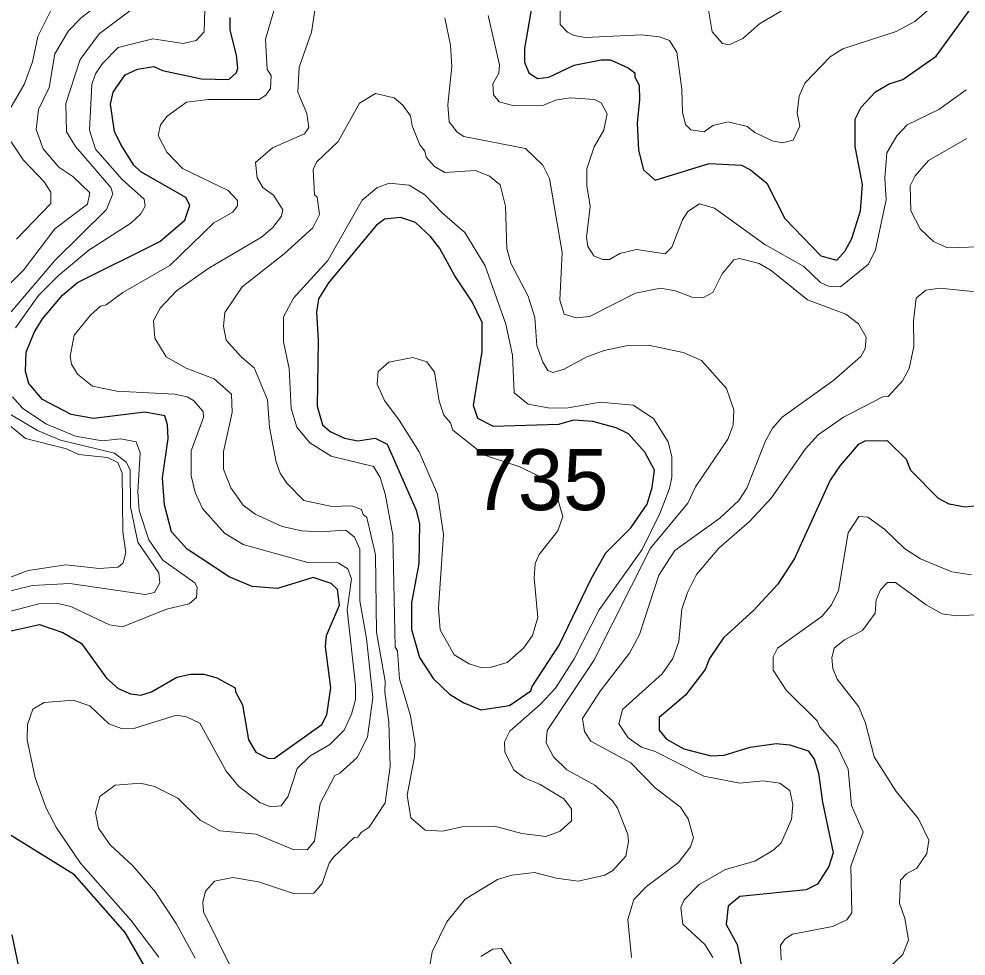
# Model space of a CAD drawing. Extents: x 673.3 to 698.5, y 6984.3 to 7012.3.
# Drawn here: x 677.291 to 678.535, y 7007.134 to 7008.364 of the extents above; entities that cross this region are included whole.
import ezdxf

# ---------------------------------------------------------------- set-up
doc = ezdxf.new("R2010")
doc.units = 0
doc.header["$LTSCALE"] = 0.032
doc.layers.add('1', color=7, linetype='Continuous', lineweight=25)
doc.layers.add('2', color=7, linetype='Continuous', lineweight=13)
doc.layers.add('21', color=7, linetype='Continuous')

msp = doc.modelspace()

# ---------------------------------------------------------------- linework, layer by layer
at = {"layer": '1'}
for points in [[(677.9727, 7008.4298), (677.9548, 7008.3256), (677.9548, 7008.3075), (677.9605, 7008.2936), (677.9722, 7008.2863), (677.987, 7008.2878), (678.0202, 7008.3034), (678.0554, 7008.3106), (678.0679, 7008.3106), (678.0912, 7008.3003), (678.0996, 7008.2935), (678.0998, 7008.2878), (678.1053, 7008.2774), (678.1061, 7008.2581), (678.103, 7008.2279), (678.1045, 7008.192), (678.1111, 7008.166), (678.1265, 7008.1528), (678.1974, 7008.1746), (678.24, 7008.1725), (678.2514, 7008.1663), (678.2731, 7008.1485), (678.2968, 7008.1023), (678.344, 7008.0534), (678.3649, 7008.0478), (678.3757, 7008.0598), (678.3846, 7008.0759), (678.3962, 7008.1122), (678.3986, 7008.1468), (678.3888, 7008.1969), (678.3889, 7008.2325), (678.3968, 7008.2484), (678.4159, 7008.2685), (678.4337, 7008.2789), (678.4517, 7008.2848), (678.4952, 7008.3153), (678.5441, 7008.3829)], [(677.3683, 7008.0183), (677.4764, 7008.0721), (677.5092, 7008.1001), (677.5157, 7008.1199), (677.5105, 7008.1301), (677.4513, 7008.1636), (677.4423, 7008.1725), (677.425, 7008.1993), (677.417, 7008.2165), (677.4116, 7008.2523), (677.4149, 7008.2683), (677.4308, 7008.2907), (677.4468, 7008.2985), (677.4685, 7008.3017), (677.4798, 7008.2967), (677.5309, 7008.2855), (677.5668, 7008.2847), (677.5768, 7008.2938), (677.5785, 7008.2996), (677.5769, 7008.3169), (677.5688, 7008.3497), (677.5687, 7008.366)], [(677.2788, 7007.5606), (677.3185, 7007.5695), (677.3488, 7007.559), (677.3737, 7007.5445), (677.4064, 7007.499), (677.4216, 7007.4855), (677.4378, 7007.4783), (677.4514, 7007.4768), (677.4656, 7007.4812), (677.4987, 7007.5003), (677.5166, 7007.5044), (677.5345, 7007.5044), (677.5511, 7007.4994), (677.5751, 7007.4864), (677.5756, 7007.4811), (677.585, 7007.4642), (677.5925, 7007.4179), (677.6022, 7007.4019), (677.6189, 7007.3938), (677.6267, 7007.3939), (677.6888, 7007.4382), (677.6957, 7007.451), (677.7006, 7007.4865), (677.6936, 7007.5407), (677.6951, 7007.5552), (677.712, 7007.5949), (677.7096, 7007.6152), (677.7011, 7007.6234), (677.6776, 7007.6313), (677.6309, 7007.6169), (677.5977, 7007.6193), (677.5673, 7007.632), (677.5123, 7007.6685), (677.4917, 7007.6913), (677.4823, 7007.7267), (677.48, 7007.762), (677.4872, 7007.8136), (677.4864, 7007.8315), (677.4829, 7007.8432), (677.4566, 7007.8481), (677.3892, 7007.84), (677.3598, 7007.8453), (677.3225, 7007.8646), (677.3043, 7007.8858), (677.3001, 7007.9015), (677.3009, 7007.9271), (677.3116, 7007.9527), (677.3224, 7007.9708), (677.3486, 7008.0017), (677.3683, 7008.0183)], [(678.5658, 7007.7269), (678.5334, 7007.7235), (678.5122, 7007.7273), (678.4982, 7007.7348), (678.462, 7007.7718), (678.4564, 7007.7861), (678.4313, 7007.8104), (678.4018, 7007.8099), (678.3929, 7007.8056), (678.3694, 7007.7783), (678.3563, 7007.7589), (678.3092, 7007.6562), (678.2875, 7007.6224), (678.2558, 7007.5881), (678.2163, 7007.5519), (678.1976, 7007.525), (678.1921, 7007.5103), (678.1662, 7007.4765), (678.1316, 7007.4473), (678.1317, 7007.4309), (678.1415, 7007.4188), (678.1642, 7007.4061), (678.1994, 7007.3972), (678.2172, 7007.3978), (678.2511, 7007.4083), (678.2854, 7007.4132), (678.3033, 7007.4116), (678.3272, 7007.4037), (678.335, 7007.3928), (678.3407, 7007.3742)], [(678.3407, 7007.3742), (678.346, 7007.3361), (678.3602, 7007.2696), (678.3545, 7007.252), (678.3395, 7007.2285), (678.3245, 7007.2212), (678.2378, 7007.2123), (678.2225, 7007.1999), (678.2195, 7007.1758), (678.2339, 7007.1496), (678.2414, 7007.1107)], [(677.2821, 7007.1621), (677.2999, 7007.076), (677.3033, 7007.0076), (677.3091, 7006.9895), (677.3194, 7006.9737), (677.3263, 7006.9686), (677.3339, 7006.9689), (677.4199, 7007.0305), (677.4336, 7007.0353), (677.4688, 7007.0368), (677.4822, 7007.0458), (677.4783, 7007.0752), (677.46, 7007.1144), (677.4308, 7007.1652), (677.3645, 7007.2411), (677.2546, 7007.3088)]]:
    msp.add_lwpolyline(points, dxfattribs=at)
msp.add_lwpolyline([(678.0445, 7007.8358), (678.0192, 7007.8378), (677.9996, 7007.8318), (677.9141, 7007.8294), (677.8937, 7007.84), (677.888, 7007.857), (677.8995, 7007.9277), (677.8993, 7007.9658), (677.8863, 7007.993), (677.8635, 7008.0272), (677.8439, 7008.0631), (677.8315, 7008.0788), (677.8119, 7008.0973), (677.7922, 7008.1037), (677.7713, 7008.1014), (677.7603, 7008.0932), (677.6979, 7008.0181), (677.6844, 7007.9968), (677.682, 7007.9792), (677.6843, 7007.9428), (677.6828, 7007.8559), (677.6897, 7007.8314), (677.7001, 7007.8227), (677.7188, 7007.8139), (677.7362, 7007.8107), (677.7589, 7007.8139), (677.7748, 7007.8062), (677.8129, 7007.7197), (677.8171, 7007.7015), (677.8164, 7007.6497), (677.8066, 7007.598), (677.8066, 7007.5627), (677.817, 7007.526), (677.8351, 7007.4988), (677.8564, 7007.4781), (677.8752, 7007.4668), (677.8978, 7007.4573), (677.9355, 7007.463), (677.9635, 7007.4823), (677.9649, 7007.4879), (678.0005, 7007.5422), (678.0426, 7007.6295), (678.0618, 7007.6634), (678.0944, 7007.6964), (678.1159, 7007.7276), (678.1226, 7007.7492), (678.1257, 7007.772), (678.1129, 7007.7958), (678.0915, 7007.8195), (678.0755, 7007.8276)], close=True, dxfattribs=at)
at = {"layer": '2'}
for points in [[(677.2793, 7008.246), (677.2984, 7008.2784), (677.309, 7008.3078), (677.3161, 7008.3413), (677.3346, 7008.3779), (677.3448, 7008.3872), (677.4078, 7008.411), (677.4252, 7008.4239), (677.4286, 7008.4403), (677.427, 7008.4534), (677.4055, 7008.5158), (677.4075, 7008.5946), (677.418, 7008.6576), (677.427, 7008.6934), (677.4312, 7008.7299), (677.4518, 7008.7704), (677.486, 7008.8227), (677.5127, 7008.8843), (677.548, 7008.9544), (677.5643, 7008.9757), (677.5934, 7009.0011), (677.6187, 7009.0147)], [(677.4442, 7008.5572), (677.4432, 7008.5098), (677.4463, 7008.4745), (677.461, 7008.4415), (677.4635, 7008.4259), (677.455, 7008.4144), (677.3939, 7008.3819), (677.3729, 7008.3657), (677.3566, 7008.3487), (677.3384, 7008.3183), (677.3309, 7008.2742), (677.3171, 7008.2456), (677.3139, 7008.2193), (677.3234, 7008.1937), (677.3438, 7008.1698), (677.3621, 7008.1573), (677.3843, 7008.1362), (677.3815, 7008.1213), (677.3387, 7008.0888), (677.2975, 7008.0346), (677.2448, 7007.9819)], [(677.5706, 7007.8719), (677.5475, 7007.892), (677.5111, 7007.9061), (677.4847, 7007.9208), (677.4696, 7007.9452), (677.4679, 7007.9679), (677.4766, 7007.9846), (677.4984, 7008.0075), (677.5406, 7008.037), (677.6097, 7008.0779), (677.6245, 7008.0904), (677.636, 7008.1052), (677.6378, 7008.1136), (677.6257, 7008.1331), (677.6115, 7008.1432), (677.6039, 7008.1557), (677.6021, 7008.176), (677.6241, 7008.195), (677.6661, 7008.2136), (677.672, 7008.2218), (677.6693, 7008.2401), (677.6575, 7008.2683), (677.6592, 7008.3009), (677.6755, 7008.3471), (677.683, 7008.3959)], [(678.5026, 7008.3921), (678.4674, 7008.361), (678.4428, 7008.3476), (678.3726, 7008.325), (678.3562, 7008.3147), (678.323, 7008.28), (678.3153, 7008.2628), (678.313, 7008.2411), (678.3162, 7008.2235), (678.3075, 7008.2052), (678.2938, 7008.2016), (678.2801, 7008.2042), (678.2574, 7008.215), (678.2472, 7008.223), (678.2225, 7008.2292), (678.2021, 7008.2245), (678.1908, 7008.216), (678.1732, 7008.2186), (678.1664, 7008.2255), (678.1624, 7008.2419), (678.1615, 7008.2722), (678.155, 7008.3206), (678.1454, 7008.3361), (678.1322, 7008.3407), (678.1084, 7008.3432), (678.0352, 7008.34), (678.0202, 7008.3424), (678.0113, 7008.3469), (678.0019, 7008.3569), (678.0019, 7008.3844)], [(678.1942, 7008.3896), (678.2011, 7008.3472), (678.215, 7008.3319), (678.2237, 7008.3303), (678.2416, 7008.3385), (678.2636, 7008.358), (678.2924, 7008.3749)], [(677.5353, 7008.3777), (677.5345, 7008.3475), (677.5238, 7008.336), (677.5071, 7008.3319), (677.4671, 7008.3383), (677.4215, 7008.3268), (677.4009, 7008.3058), (677.3918, 7008.2924), (677.3871, 7008.2784)], [(677.3966, 7008.3446), (677.4404, 7008.3775)], [(677.547, 7008.0968), (677.5721, 7008.1106), (677.5783, 7008.1191), (677.5782, 7008.1259), (677.5659, 7008.1391), (677.5059, 7008.1678), (677.4854, 7008.1896), (677.4743, 7008.2114), (677.477, 7008.2251), (677.4861, 7008.2368), (677.5113, 7008.2549), (677.5404, 7008.2585), (677.6067, 7008.2586), (677.6156, 7008.2641), (677.6214, 7008.2729), (677.6224, 7008.2899), (677.6174, 7008.298), (677.6151, 7008.3376), (677.6281, 7008.3823)], [(677.8505, 7008.3658), (677.8579, 7008.3299), (677.8594, 7008.3019), (677.8545, 7008.2515), (677.8562, 7008.2294), (677.8665, 7008.2157), (677.8755, 7008.2098), (677.9563, 7008.1941), (677.9789, 7008.1725), (677.9879, 7008.155), (678.0043, 7008.0579), (678.0012, 7007.9953), (678.0071, 7007.9768), (678.0226, 7007.9719), (678.0402, 7007.9735), (678.1007, 7008.0042), (678.1333, 7008.0108), (678.1533, 7008.0073), (678.1759, 7007.9988), (678.1889, 7007.9981), (678.2021, 7008.0053), (678.2143, 7008.0298), (678.2298, 7008.0482), (678.2372, 7008.0499), (678.2628, 7008.0434), (678.2786, 7008.0339), (678.3263, 7007.9954), (678.3769, 7007.9766), (678.3932, 7007.9642), (678.4035, 7007.9466), (678.402, 7007.9311), (678.3963, 7007.921), (678.3608, 7007.89), (678.2931, 7007.8418), (678.2807, 7007.8272), (678.2715, 7007.8106), (678.2469, 7007.7485), (678.2362, 7007.7322), (678.2113, 7007.7089), (678.1521, 7007.6666), (678.1312, 7007.6341), (678.106, 7007.5563), (678.0929, 7007.5319), (678.0542, 7007.4819), (678.0313, 7007.4462), (678.0336, 7007.4292), (678.0422, 7007.4164), (678.0946, 7007.3881), (678.1263, 7007.3549), (678.1596, 7007.3297), (678.1699, 7007.3143), (678.1769, 7007.2895), (678.1729, 7007.2775), (678.1571, 7007.2573), (678.1153, 7007.2256), (678.0986, 7007.2084), (678.0908, 7007.1822), (678.0956, 7007.1322)], [(677.9073, 7008.3688), (677.9221, 7008.3041), (677.9213, 7008.2931), (677.9135, 7008.2792), (677.9141, 7008.2645), (677.9219, 7008.2556), (677.9408, 7008.2504), (677.9797, 7008.2512), (677.9958, 7008.2578), (678.0147, 7008.2609), (678.0469, 7008.2586), (678.0558, 7008.2541), (678.0635, 7008.2396), (678.059, 7008.2181), (678.0466, 7008.1963), (678.037, 7008.1676), (678.037, 7008.1455), (678.0411, 7008.1179), (678.0365, 7008.0778), (678.0379, 7008.0656), (678.0458, 7008.0535), (678.0573, 7008.0485), (678.0667, 7008.0485), (678.0802, 7008.0565), (678.1018, 7008.0615), (678.1396, 7008.0561), (678.1484, 7008.0648), (678.1624, 7008.1005), (678.1693, 7008.1115), (678.1847, 7008.1216), (678.2042, 7008.1159), (678.2705, 7008.0681), (678.3215, 7008.0392), (678.3435, 7008.0185), (678.3538, 7008.0134), (678.3698, 7008.0126), (678.4064, 7008.0424), (678.4155, 7008.0612), (678.4295, 7008.1267), (678.4278, 7008.1551), (678.4304, 7008.1885), (678.4437, 7008.2107), (678.4572, 7008.2251), (678.499, 7008.2456), (678.5348, 7008.271)], [(677.2812, 7007.9798), (677.3385, 7008.0471), (677.4064, 7008.1142), (677.4146, 7008.1349), (677.4121, 7008.1429), (677.3657, 7008.1969), (677.3539, 7008.216), (677.3529, 7008.2533), (677.3718, 7008.3109), (677.3966, 7008.3446)], [(677.3871, 7008.2784), (677.3841, 7008.2181), (677.392, 7008.1935), (677.4271, 7008.1534), (677.4556, 7008.1279), (677.4571, 7008.1187), (677.4512, 7008.1085), (677.4383, 7008.096), (677.383, 7008.0606), (677.3435, 7008.0276), (677.317, 7008.0011), (677.287, 7007.9588)], [(677.8237, 7007.0796), (677.8337, 7007.14), (677.8531, 7007.1794), (677.8769, 7007.2091), (677.9195, 7007.2347), (677.9384, 7007.2405), (677.9683, 7007.2438), (677.9965, 7007.2365), (678.0254, 7007.2326), (678.0604, 7007.2405), (678.071, 7007.2468), (678.0878, 7007.2653), (678.0915, 7007.2845), (678.0908, 7007.294), (678.0769, 7007.3285), (678.0705, 7007.3381), (678.0473, 7007.3586), (678.0107, 7007.3789), (677.9932, 7007.3959), (677.9834, 7007.414), (677.9846, 7007.4302), (678.0459, 7007.5224), (678.1202, 7007.6696), (678.1693, 7007.7286), (678.1794, 7007.7503), (678.222, 7007.8125), (678.229, 7007.8312), (678.2299, 7007.8513), (678.2202, 7007.879), (678.1874, 7007.9158), (678.1633, 7007.9264), (678.1179, 7007.936), (678.0886, 7007.9353), (678.0597, 7007.9293), (678.0368, 7007.9208), (678.0062, 7007.904), (677.9921, 7007.9002), (677.9857, 7007.9027), (677.9791, 7007.9136), (677.9712, 7007.9355), (677.9684, 7007.9725), (677.96, 7008.0002), (677.9369, 7008.0435), (677.932, 7008.0631), (677.9302, 7008.1184), (677.9229, 7008.1467), (677.9089, 7008.1577), (677.8907, 7008.1653), (677.8505, 7008.1625), (677.8368, 7008.1705), (677.8261, 7008.1829), (677.8243, 7008.1909), (677.8175, 7008.1992), (677.8074, 7008.2239), (677.8054, 7008.2369), (677.7955, 7008.2509), (677.7841, 7008.2607), (677.7592, 7008.2666), (677.7384, 7008.2539), (677.7106, 7008.2034), (677.682, 7008.1762), (677.6776, 7008.1668), (677.6794, 7008.1334), (677.6827, 7008.1304), (677.686, 7008.1078), (677.6771, 7008.0901), (677.6396, 7008.0559), (677.5843, 7008.0126), (677.5616, 7007.979), (677.5597, 7007.9611), (677.5635, 7007.9427), (677.5836, 7007.9202), (677.6, 7007.9064), (677.6175, 7007.8644), (677.6201, 7007.8283), (677.629, 7007.7827), (677.6344, 7007.768), (677.6432, 7007.7549), (677.6652, 7007.7324), (677.7021, 7007.7244), (677.7283, 7007.7251), (677.7411, 7007.7202), (677.7431, 7007.7137), (677.748, 7007.7099), (677.7592, 7007.6608)], [(677.288, 7008.0753), (677.3333, 7008.1222), (677.3333, 7008.1368), (677.3247, 7008.1504), (677.297, 7008.1795), (677.2814, 7008.2029)], [(678.5354, 7008.2073), (678.4852, 7008.1783), (678.4677, 7008.1583), (678.4612, 7008.1454), (678.462, 7008.1122), (678.4744, 7008.0889), (678.4918, 7008.0723), (678.5101, 7008.0639), (678.5658, 7008.0656)], [(677.475, 7007.133), (677.4381, 7007.1814), (677.3721, 7007.2562), (677.3405, 7007.3027), (677.327, 7007.3283), (677.3129, 7007.3683), (677.3024, 7007.4181), (677.3025, 7007.4382), (677.3095, 7007.4584), (677.3247, 7007.467), (677.3625, 7007.4701), (677.3846, 7007.4627), (677.4094, 7007.4391), (677.426, 7007.4328), (677.4436, 7007.4336), (677.4984, 7007.4505), (677.5113, 7007.4484), (677.5288, 7007.4399), (677.5634, 7007.3769), (677.5798, 7007.3574), (677.6076, 7007.3359), (677.6218, 7007.3303), (677.6358, 7007.3313), (677.6448, 7007.3442), (677.6565, 7007.3803), (677.673, 7007.3965), (677.6995, 7007.412), (677.7183, 7007.4309), (677.7281, 7007.4517), (677.7331, 7007.4712), (677.7332, 7007.4897), (677.7222, 7007.5886), (677.7278, 7007.6294), (677.7231, 7007.6425), (677.7103, 7007.6503), (677.6708, 7007.6509), (677.5857, 7007.6744), (677.5613, 7007.6892), (677.5325, 7007.7216), (677.5228, 7007.7429), (677.5174, 7007.7647), (677.5173, 7007.7973), (677.5335, 7007.8413), (677.5334, 7007.849), (677.5204, 7007.8636), (677.5122, 7007.8684), (677.4954, 7007.8716), (677.42, 7007.8756), (677.388, 7007.8822), (677.3681, 7007.898), (677.3602, 7007.9111), (677.3587, 7007.9211), (677.364, 7007.9493), (677.3852, 7007.9756), (677.3984, 7007.9871), (677.406, 7007.9891), (677.4279, 7008.005), (677.4895, 7008.0407), (677.547, 7008.0968)], [(678.5562, 7008.0053), (678.5003, 7008.011), (678.4818, 7008.0081), (678.4691, 7007.9979), (678.4654, 7007.9682), (678.4661, 7007.9344), (678.4597, 7007.9054), (678.4513, 7007.8894), (678.4321, 7007.8687), (678.4255, 7007.8683), (678.3736, 7007.8417), (678.3405, 7007.8185), (678.3232, 7007.7994), (678.2793, 7007.7356), (678.2501, 7007.7045), (678.2102, 7007.6695), (678.1808, 7007.635), (678.1688, 7007.6116), (678.1616, 7007.5895), (678.1576, 7007.5472), (678.1498, 7007.525), (678.1356, 7007.5046), (678.0835, 7007.4579), (678.0787, 7007.4393), (678.0909, 7007.4205), (678.1085, 7007.4084), (678.1264, 7007.4026), (678.1902, 7007.3706), (678.2378, 7007.3611), (678.2683, 7007.3644), (678.2902, 7007.361), (678.3032, 7007.3518), (678.3073, 7007.3334), (678.3056, 7007.3135), (678.2917, 7007.2828), (678.2823, 7007.2735), (678.2571, 7007.259), (678.2186, 7007.2478), (678.1842, 7007.2281), (678.1647, 7007.2079), (678.16, 7007.1979), (678.1629, 7007.1763), (678.192, 7007.1491), (678.2021, 7007.1322)], [(677.2829, 7007.8682), (677.2962, 7007.8535), (677.3266, 7007.8328), (677.3656, 7007.8168), (677.4007, 7007.8107), (677.4252, 7007.8131), (677.4453, 7007.8093), (677.4506, 7007.7949), (677.4473, 7007.7435), (677.4491, 7007.7193), (677.4617, 7007.6808), (677.4804, 7007.6538), (677.5222, 7007.6242), (677.5255, 7007.6183), (677.5246, 7007.6048), (677.5147, 7007.5964), (677.485, 7007.5897), (677.4273, 7007.5664), (677.4102, 7007.569), (677.3596, 7007.5933), (677.3426, 7007.5972), (677.3176, 7007.5964), (677.2688, 7007.5841)], [(677.5229, 7007.1317), (677.4978, 7007.177), (677.4705, 7007.2183), (677.441, 7007.2525), (677.411, 7007.2804), (677.3957, 7007.3022), (677.392, 7007.3227), (677.3976, 7007.3438), (677.4179, 7007.3587), (677.451, 7007.3611), (677.4693, 7007.357), (677.5001, 7007.3414), (677.5291, 7007.3128), (677.5551, 7007.2986), (677.6029, 7007.2943), (677.6512, 7007.2742), (677.6695, 7007.2738), (677.6794, 7007.2853), (677.6867, 7007.3347), (677.7061, 7007.3711), (677.7128, 7007.3742), (677.7354, 7007.395), (677.7487, 7007.4216), (677.756, 7007.4735), (677.7478, 7007.551), (677.739, 7007.6005), (677.739, 7007.6683), (677.732, 7007.6843), (677.7206, 7007.6933), (677.6866, 7007.691), (677.6626, 7007.6926), (677.6368, 7007.6983), (677.6016, 7007.7144), (677.5856, 7007.7263), (677.5695, 7007.7489), (677.5601, 7007.7735), (677.5598, 7007.7967), (677.5713, 7007.8479), (677.5706, 7007.8719)], [(677.2672, 7007.8407), (677.3002, 7007.8138), (677.3537, 7007.8), (677.3697, 7007.7928), (677.4075, 7007.7886), (677.4212, 7007.782), (677.427, 7007.768), (677.4279, 7007.6911), (677.4319, 7007.6638), (677.4284, 7007.6503), (677.4217, 7007.6446), (677.3967, 7007.6429), (677.3531, 7007.6477), (677.3033, 7007.6403), (677.2498, 7007.6201)], [(677.2607, 7007.6089), (677.3094, 7007.6208), (677.3582, 7007.6234), (677.4569, 7007.6087), (677.4694, 7007.6113), (677.4763, 7007.6243), (677.4749, 7007.6374), (677.4473, 7007.6775), (677.4379, 7007.7238), (677.4373, 7007.7724), (677.432, 7007.7826), (677.417, 7007.7942), (677.3458, 7007.8112), (677.3156, 7007.824), (677.2813, 7007.8448)], [(678.3798, 7007.3794), (678.3656, 7007.4091), (678.3425, 7007.4351), (678.3392, 7007.4431), (678.2983, 7007.4833), (678.2813, 7007.5094), (678.2812, 7007.527), (678.287, 7007.5386), (678.3458, 7007.5803), (678.358, 7007.5951), (678.3673, 7007.6143), (678.3799, 7007.6897), (678.3939, 7007.7111), (678.4056, 7007.7104), (678.428, 7007.6941), (678.4539, 7007.669), (678.4746, 7007.6557), (678.5159, 7007.6385), (678.5417, 7007.6348)], [(677.7592, 7007.6608), (677.7609, 7007.5592), (677.7722, 7007.4949), (677.7715, 7007.4808), (677.7771, 7007.4412), (677.7788, 7007.3833), (677.7723, 7007.3353), (677.7513, 7007.3035), (677.7406, 7007.2966), (677.7364, 7007.2904), (677.7315, 7007.2901), (677.7041, 7007.2641), (677.6988, 7007.2563), (677.6893, 7007.2294), (677.6784, 7007.2169), (677.6516, 7007.2162), (677.6059, 7007.2316), (677.572, 7007.2372), (677.548, 7007.2325), (677.5363, 7007.2196), (677.5329, 7007.205), (677.5335, 7007.1925), (677.5726, 7007.1138)], [(678.5472, 7007.582), (678.5221, 7007.581), (678.5033, 7007.5836), (678.4822, 7007.5952), (678.442, 7007.6246), (678.4314, 7007.6246), (678.4222, 7007.6151), (678.4166, 7007.6018), (678.4151, 7007.5842), (678.3985, 7007.5615), (678.375, 7007.5492), (678.3614, 7007.5382), (678.3582, 7007.5255), (678.3596, 7007.5116), (678.3655, 7007.4977), (678.3939, 7007.4615), (678.4024, 7007.44), (678.4139, 7007.3956), (678.4429, 7007.3503), (678.472, 7007.3143), (678.4856, 7007.2866), (678.4831, 7007.2689), (678.47, 7007.2496), (678.4564, 7007.2422), (678.4484, 7007.2339), (678.4474, 7007.2035), (678.4541, 7007.1836), (678.4589, 7007.1554), (678.4515, 7007.1364)], [(678.292, 7007.1288), (678.2911, 7007.1483), (678.2966, 7007.1565), (678.3066, 7007.163), (678.3592, 7007.1732), (678.378, 7007.1818), (678.3847, 7007.1909), (678.3834, 7007.2523), (678.3994, 7007.2967), (678.3841, 7007.3321), (678.3798, 7007.3794)], [(677.9519, 7007.1008), (677.9249, 7007.1441), (677.9134, 7007.1434), (677.8978, 7007.1338)], [(678.4515, 7007.1364), (678.4292, 7007.115)]]:
    msp.add_lwpolyline(points, dxfattribs=at)
for points in [[(677.873, 7007.304), (677.9154, 7007.3049), (677.9513, 7007.2952), (677.9829, 7007.2911), (678.0016, 7007.2983), (678.0165, 7007.3116), (678.0166, 7007.3274), (678.0066, 7007.3408), (677.9754, 7007.3593), (677.955, 7007.3683), (677.9409, 7007.3783), (677.929, 7007.4025), (677.9287, 7007.4156), (677.9358, 7007.4293), (677.9761, 7007.4647), (677.9956, 7007.486), (678.02, 7007.5242), (678.0528, 7007.5888), (678.1093, 7007.6679), (678.1325, 7007.7151), (678.1455, 7007.748), (678.1485, 7007.7628), (678.1485, 7007.7897), (678.1436, 7007.809), (678.1243, 7007.8397), (678.0975, 7007.8572), (678.0544, 7007.8612), (678.0123, 7007.8538), (677.9883, 7007.8533), (677.9599, 7007.8586), (677.9415, 7007.8734), (677.9392, 7007.923), (677.9303, 7007.9635), (677.9035, 7008.0401), (677.8767, 7008.084), (677.8471, 7008.1097), (677.8241, 7008.1336), (677.8034, 7008.1463), (677.7775, 7008.1486), (677.761, 7008.1428), (677.742, 7008.1263), (677.6967, 7008.0471), (677.6517, 7007.9979), (677.6388, 7007.9731), (677.6386, 7007.9403), (677.6462, 7007.9053), (677.6486, 7007.8531), (677.656, 7007.8283), (677.673, 7007.8079), (677.7011, 7007.7906), (677.7569, 7007.777), (677.7657, 7007.7625), (677.7723, 7007.7409), (677.782, 7007.6868), (677.7854, 7007.5395), (677.7885, 7007.535), (677.791, 7007.4982), (677.8055, 7007.4496), (677.8113, 7007.4122), (677.8106, 7007.3956), (677.8009, 7007.3454), (677.8057, 7007.3159), (677.8244, 7007.2995), (677.8479, 7007.2982)], [(677.9024, 7007.7916), (677.861, 7007.8247), (677.8579, 7007.834), (677.8489, 7007.8443), (677.8428, 7007.8628), (677.837, 7007.9008), (677.8266, 7007.9141), (677.8086, 7007.9197), (677.777, 7007.9139), (677.763, 7007.9015), (677.7618, 7007.8848), (677.7711, 7007.8633), (677.7906, 7007.8378), (677.8169, 7007.7962), (677.8407, 7007.7406), (677.8488, 7007.6874), (677.8421, 7007.5911), (677.8441, 7007.5623), (677.8626, 7007.5298), (677.8824, 7007.5177), (677.8991, 7007.5126), (677.9097, 7007.5129), (677.9322, 7007.5196), (677.9537, 7007.5384), (677.9655, 7007.5552), (677.9726, 7007.5787), (677.9677, 7007.6301), (677.9688, 7007.6497), (677.9741, 7007.6615), (677.9987, 7007.6925), (678.0052, 7007.7113), (677.9976, 7007.7383), (677.9898, 7007.7509), (677.9747, 7007.7638), (677.9488, 7007.7762)]]:
    msp.add_lwpolyline(points, close=True, dxfattribs=at)

# ---------------------------------------------------------------- texts
at = {"layer": '21'}
msp.add_text('735', height=0.08, dxfattribs=at).set_placement((677.8867, 7007.7196))

doc.saveas('drawing.dxf')
